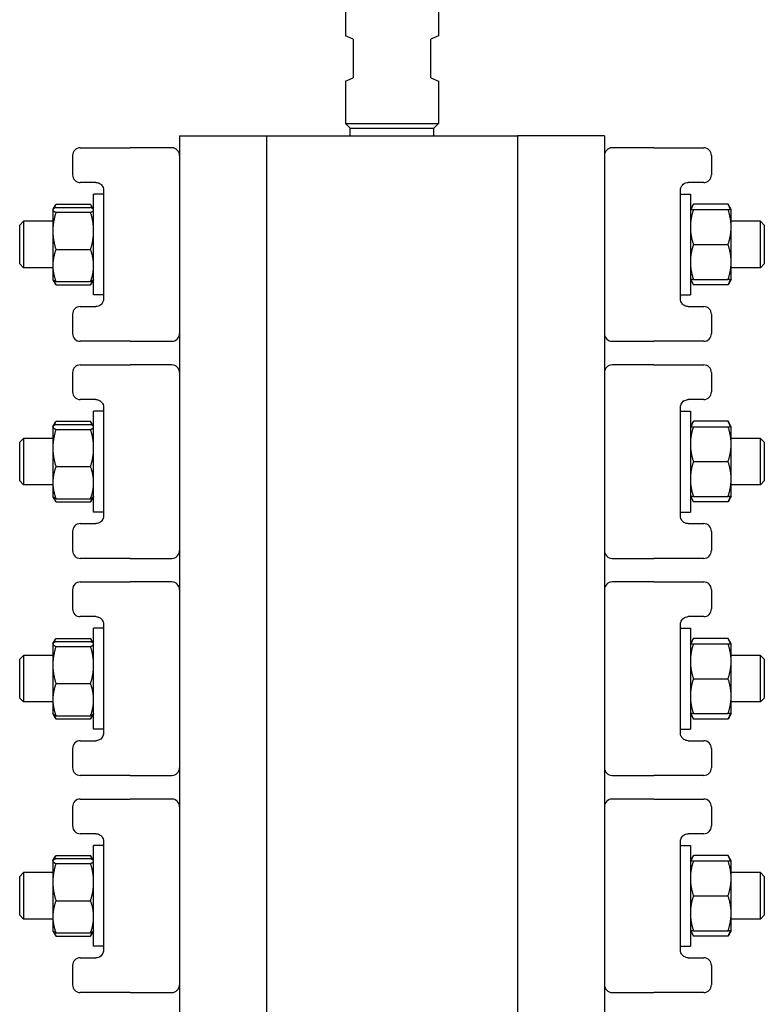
# Model space of a CAD drawing. Header units: inches. Extents: x 18 to 846, y -44 to 561.
# Tile 266 of 637: x 317.3 to 323.3, y 232.64 to 240.58. Entities that reach past the tile are written whole.
import ezdxf

# ---------------------------------------------------------------- set-up
doc = ezdxf.new("R2010")
doc.units = ezdxf.units.IN
doc.header["$LTSCALE"] = 24
doc.header["$MEASUREMENT"] = 0
doc.layers.add('Visible (ANSI)', color=7, linetype='Continuous', lineweight=30)

msp = doc.modelspace()

# ---------------------------------------------------------------- linework, layer by layer
at = {"layer": 'Visible (ANSI)'}
for p, q in [((319.92763, 241.6065), (319.92763, 240.45114)), ((320.67763, 241.6065), (320.67763, 240.45114)), ((319.99013, 240.42525), (319.92763, 240.45114)), ((320.67763, 240.45114), (320.61513, 240.42525)), ((319.99013, 240.42525), (319.99013, 240.11275)), ((320.61513, 240.11275), (320.61513, 240.42525)), ((319.92763, 240.08686), (319.99013, 240.11275)), ((320.61513, 240.11275), (320.67763, 240.08686)), ((319.92763, 240.08686), (319.92763, 239.744)), ((320.67763, 240.08686), (320.67763, 239.744)), ((319.92763, 239.744), (320.67763, 239.744)), ((319.96513, 239.7065), (319.92763, 239.744)), ((320.64013, 239.7065), (320.67763, 239.744)), ((318.59113, 239.644), (319.29113, 239.644)), ((318.59113, 239.644), (318.59113, 225.644)), ((319.29113, 239.644), (321.31413, 239.644)), ((319.29113, 239.644), (319.29113, 225.644)), ((319.96513, 239.7065), (320.64013, 239.7065)), ((319.96676, 239.644), (319.96513, 239.7065)), ((320.63849, 239.644), (320.64013, 239.7065)), ((321.31413, 239.644), (321.31413, 225.644)), ((322.01413, 239.644), (321.31413, 239.644)), ((322.01413, 239.644), (322.01413, 225.644)), ((317.72863, 239.4865), (317.72863, 239.3315)), ((317.79113, 239.549), (318.13838, 239.549)), ((318.13838, 239.549), (318.19386, 239.549)), ((318.52863, 239.549), (318.19386, 239.549)), ((322.41139, 239.549), (322.07663, 239.549)), ((322.41139, 239.549), (322.46687, 239.549)), ((322.46687, 239.549), (322.81413, 239.549)), ((322.87663, 239.4865), (322.87663, 239.3315)), ((317.91613, 239.269), (317.79113, 239.269)), ((322.81413, 239.269), (322.68913, 239.269)), ((317.89863, 238.3625), (317.89863, 239.1755)), ((317.97863, 239.1755), (317.89863, 239.1755)), ((317.97863, 239.2065), (317.97863, 238.3315)), ((322.62663, 238.3315), (322.62663, 239.2065)), ((322.62663, 239.1755), (322.70663, 239.1755)), ((322.70663, 239.1755), (322.70663, 238.3625)), ((317.57085, 239.05261), (317.59186, 239.08902)), ((317.59477, 239.09392), (317.87348, 239.09392)), ((317.89741, 239.05261), (317.87639, 239.08902)), ((322.70663, 239.0505), (322.73177, 239.09405)), ((323.01048, 239.09405), (322.73177, 239.09405)), ((323.03563, 239.0505), (323.01048, 239.09405)), ((317.56963, 239.0505), (317.57085, 239.05261)), ((317.56963, 239.0505), (317.56963, 239.04841)), ((317.56963, 239.04841), (317.56963, 238.87901)), ((317.59477, 239.0682), (317.87348, 239.0682)), ((317.59477, 239.02861), (317.87348, 239.02861)), ((317.89863, 239.0505), (317.89741, 239.05261)), ((322.73177, 239.0505), (323.01048, 239.0505)), ((323.03563, 238.90975), (323.03563, 239.0505)), ((317.30263, 238.92525), (317.33388, 238.9565)), ((317.30263, 238.61275), (317.30263, 238.92525)), ((317.33388, 238.9565), (317.33388, 238.5815)), ((317.56963, 238.9565), (317.33388, 238.9565)), ((323.27138, 238.9565), (323.03563, 238.9565)), ((323.27138, 238.5815), (323.27138, 238.9565)), ((323.30263, 238.92525), (323.27138, 238.9565)), ((323.30263, 238.92525), (323.30263, 238.61275)), ((317.56963, 238.87901), (317.56963, 238.59961)), ((323.03563, 238.62825), (323.03563, 238.90975)), ((322.73177, 238.769), (323.01048, 238.769)), ((317.59477, 238.72941), (317.87348, 238.72941)), ((317.30263, 238.61275), (317.33388, 238.5815)), ((323.03563, 238.4875), (323.03563, 238.62825)), ((323.30263, 238.61275), (323.27138, 238.5815)), ((317.56963, 238.5815), (317.33388, 238.5815)), ((317.56963, 238.59961), (317.56963, 238.4875)), ((323.27138, 238.5815), (323.03563, 238.5815)), ((317.56963, 238.4875), (317.57085, 238.48539)), ((317.57085, 238.48539), (317.59186, 238.44898)), ((317.59477, 238.4698), (317.87348, 238.4698)), ((317.59477, 238.44408), (317.87348, 238.44408)), ((317.89741, 238.48539), (317.87639, 238.44898)), ((317.89863, 238.4875), (317.89741, 238.48539)), ((322.70663, 238.4875), (322.73177, 238.44395)), ((322.73177, 238.4875), (323.01048, 238.4875)), ((323.01048, 238.44395), (322.73177, 238.44395)), ((323.03563, 238.4875), (323.01048, 238.44395)), ((317.97863, 238.3625), (317.89863, 238.3625)), ((322.62663, 238.3625), (322.70663, 238.3625)), ((317.72863, 238.2065), (317.72863, 238.0515)), ((317.79113, 238.269), (317.91613, 238.269)), ((322.68913, 238.269), (322.81413, 238.269)), ((322.87663, 238.2065), (322.87663, 238.0515)), ((318.13838, 237.989), (317.79113, 237.989)), ((318.19386, 237.989), (318.13838, 237.989)), ((318.19386, 237.989), (318.52863, 237.989)), ((322.07663, 237.989), (322.41139, 237.989)), ((322.46687, 237.989), (322.41139, 237.989)), ((322.81413, 237.989), (322.46687, 237.989)), ((317.72863, 237.7365), (317.72863, 237.5815)), ((317.79113, 237.799), (318.13838, 237.799)), ((318.13838, 237.799), (318.19386, 237.799)), ((318.52863, 237.799), (318.19386, 237.799)), ((322.41139, 237.799), (322.07663, 237.799)), ((322.41139, 237.799), (322.46687, 237.799)), ((322.46687, 237.799), (322.81413, 237.799)), ((322.87663, 237.7365), (322.87663, 237.5815)), ((317.91613, 237.519), (317.79113, 237.519)), ((322.81413, 237.519), (322.68913, 237.519)), ((317.89863, 236.6125), (317.89863, 237.4255)), ((317.97863, 237.4255), (317.89863, 237.4255)), ((317.97863, 237.4565), (317.97863, 236.5815)), ((322.62663, 236.5815), (322.62663, 237.4565)), ((322.62663, 237.4255), (322.70663, 237.4255)), ((322.70663, 237.4255), (322.70663, 236.6125)), ((317.57085, 237.30261), (317.59186, 237.33902)), ((317.59477, 237.34392), (317.87348, 237.34392)), ((317.89741, 237.30261), (317.87639, 237.33902)), ((322.70663, 237.3005), (322.73177, 237.34405)), ((323.01048, 237.34405), (322.73177, 237.34405)), ((323.03563, 237.3005), (323.01048, 237.34405)), ((317.56963, 237.3005), (317.57085, 237.30261)), ((317.56963, 237.3005), (317.56963, 237.29841)), ((317.56963, 237.29841), (317.56963, 237.12901)), ((317.59477, 237.3182), (317.87348, 237.3182)), ((317.59477, 237.27861), (317.87348, 237.27861)), ((317.89863, 237.3005), (317.89741, 237.30261)), ((322.73177, 237.3005), (323.01048, 237.3005)), ((323.03563, 237.15975), (323.03563, 237.3005)), ((317.30263, 237.17525), (317.33388, 237.2065)), ((317.30263, 236.86275), (317.30263, 237.17525)), ((317.33388, 237.2065), (317.33388, 236.8315)), ((317.56963, 237.2065), (317.33388, 237.2065)), ((323.27138, 237.2065), (323.03563, 237.2065)), ((323.27138, 236.8315), (323.27138, 237.2065)), ((323.30263, 237.17525), (323.27138, 237.2065)), ((323.30263, 237.17525), (323.30263, 236.86275)), ((317.56963, 237.12901), (317.56963, 236.84961)), ((323.03563, 236.87825), (323.03563, 237.15975)), ((322.73177, 237.019), (323.01048, 237.019)), ((317.59477, 236.97941), (317.87348, 236.97941)), ((317.30263, 236.86275), (317.33388, 236.8315)), ((323.03563, 236.7375), (323.03563, 236.87825)), ((323.30263, 236.86275), (323.27138, 236.8315)), ((317.56963, 236.8315), (317.33388, 236.8315)), ((317.56963, 236.84961), (317.56963, 236.7375)), ((323.27138, 236.8315), (323.03563, 236.8315)), ((317.56963, 236.7375), (317.57085, 236.73539)), ((317.57085, 236.73539), (317.59186, 236.69898)), ((317.59477, 236.7198), (317.87348, 236.7198)), ((317.89741, 236.73539), (317.87639, 236.69898)), ((317.89863, 236.7375), (317.89741, 236.73539)), ((322.70663, 236.7375), (322.73177, 236.69395)), ((322.73177, 236.7375), (323.01048, 236.7375)), ((323.03563, 236.7375), (323.01048, 236.69395)), ((317.59477, 236.69408), (317.87348, 236.69408)), ((323.01048, 236.69395), (322.73177, 236.69395)), ((317.97863, 236.6125), (317.89863, 236.6125)), ((322.62663, 236.6125), (322.70663, 236.6125)), ((317.79113, 236.519), (317.91613, 236.519)), ((322.68913, 236.519), (322.81413, 236.519)), ((317.72863, 236.4565), (317.72863, 236.3015)), ((322.87663, 236.4565), (322.87663, 236.3015)), ((318.13838, 236.239), (317.79113, 236.239)), ((318.19386, 236.239), (318.13838, 236.239)), ((318.19386, 236.239), (318.52863, 236.239)), ((322.07663, 236.239), (322.41139, 236.239)), ((322.46687, 236.239), (322.41139, 236.239)), ((322.81413, 236.239), (322.46687, 236.239)), ((317.72863, 235.9865), (317.72863, 235.8315)), ((317.79113, 236.049), (318.13838, 236.049)), ((318.13838, 236.049), (318.19386, 236.049)), ((318.52863, 236.049), (318.19386, 236.049)), ((322.41139, 236.049), (322.07663, 236.049)), ((322.41139, 236.049), (322.46687, 236.049)), ((322.46687, 236.049), (322.81413, 236.049)), ((322.87663, 235.9865), (322.87663, 235.8315)), ((317.91613, 235.769), (317.79113, 235.769)), ((322.81413, 235.769), (322.68913, 235.769)), ((317.89863, 234.8625), (317.89863, 235.6755)), ((317.97863, 235.6755), (317.89863, 235.6755)), ((317.97863, 235.7065), (317.97863, 234.8315)), ((322.62663, 234.8315), (322.62663, 235.7065)), ((322.62663, 235.6755), (322.70663, 235.6755)), ((322.70663, 235.6755), (322.70663, 234.8625)), ((317.57085, 235.55261), (317.59186, 235.58902)), ((317.59477, 235.59392), (317.87348, 235.59392)), ((317.89741, 235.55261), (317.87639, 235.58902)), ((322.70663, 235.5505), (322.73177, 235.59405)), ((323.01048, 235.59405), (322.73177, 235.59405)), ((323.03563, 235.5505), (323.01048, 235.59405)), ((317.56963, 235.5505), (317.57085, 235.55261)), ((317.56963, 235.5505), (317.56963, 235.54841)), ((317.56963, 235.54841), (317.56963, 235.37901)), ((317.59477, 235.5682), (317.87348, 235.5682)), ((317.59477, 235.52861), (317.87348, 235.52861)), ((317.89863, 235.5505), (317.89741, 235.55261)), ((322.73177, 235.5505), (323.01048, 235.5505)), ((323.03563, 235.40975), (323.03563, 235.5505)), ((317.30263, 235.42525), (317.33388, 235.4565)), ((317.33388, 235.4565), (317.33388, 235.0815)), ((317.56963, 235.4565), (317.33388, 235.4565)), ((323.27138, 235.4565), (323.03563, 235.4565)), ((323.27138, 235.0815), (323.27138, 235.4565)), ((323.30263, 235.42525), (323.27138, 235.4565)), ((317.30263, 235.11275), (317.30263, 235.42525)), ((317.56963, 235.37901), (317.56963, 235.09961)), ((323.03563, 235.12825), (323.03563, 235.40975)), ((323.30263, 235.42525), (323.30263, 235.11275)), ((322.73177, 235.269), (323.01048, 235.269)), ((317.59477, 235.22941), (317.87348, 235.22941)), ((317.30263, 235.11275), (317.33388, 235.0815)), ((323.03563, 234.9875), (323.03563, 235.12825)), ((323.30263, 235.11275), (323.27138, 235.0815)), ((317.56963, 235.0815), (317.33388, 235.0815)), ((317.56963, 235.09961), (317.56963, 234.9875)), ((323.27138, 235.0815), (323.03563, 235.0815)), ((317.56963, 234.9875), (317.57085, 234.98539)), ((317.57085, 234.98539), (317.59186, 234.94898)), ((317.59477, 234.9698), (317.87348, 234.9698)), ((317.89741, 234.98539), (317.87639, 234.94898)), ((317.89863, 234.9875), (317.89741, 234.98539)), ((322.70663, 234.9875), (322.73177, 234.94395)), ((322.73177, 234.9875), (323.01048, 234.9875)), ((323.03563, 234.9875), (323.01048, 234.94395)), ((317.59477, 234.94408), (317.87348, 234.94408)), ((323.01048, 234.94395), (322.73177, 234.94395)), ((317.97863, 234.8625), (317.89863, 234.8625)), ((322.62663, 234.8625), (322.70663, 234.8625)), ((317.79113, 234.769), (317.91613, 234.769)), ((322.68913, 234.769), (322.81413, 234.769)), ((317.72863, 234.7065), (317.72863, 234.5515)), ((322.87663, 234.7065), (322.87663, 234.5515)), ((318.13838, 234.489), (317.79113, 234.489)), ((318.19386, 234.489), (318.13838, 234.489)), ((318.19386, 234.489), (318.52863, 234.489)), ((322.07663, 234.489), (322.41139, 234.489)), ((322.46687, 234.489), (322.41139, 234.489)), ((322.81413, 234.489), (322.46687, 234.489)), ((317.72863, 234.2365), (317.72863, 234.0815)), ((317.79113, 234.299), (318.13838, 234.299)), ((318.13838, 234.299), (318.19386, 234.299)), ((318.52863, 234.299), (318.19386, 234.299)), ((322.41139, 234.299), (322.07663, 234.299)), ((322.41139, 234.299), (322.46687, 234.299)), ((322.46687, 234.299), (322.81413, 234.299)), ((322.87663, 234.2365), (322.87663, 234.0815)), ((317.91613, 234.019), (317.79113, 234.019)), ((322.81413, 234.019), (322.68913, 234.019)), ((317.89863, 233.1125), (317.89863, 233.9255)), ((317.97863, 233.9255), (317.89863, 233.9255)), ((317.97863, 233.9565), (317.97863, 233.0815)), ((322.62663, 233.0815), (322.62663, 233.9565)), ((322.62663, 233.9255), (322.70663, 233.9255)), ((322.70663, 233.9255), (322.70663, 233.1125)), ((317.57085, 233.80261), (317.59186, 233.83902)), ((317.59477, 233.84392), (317.87348, 233.84392)), ((317.89741, 233.80261), (317.87639, 233.83902)), ((322.70663, 233.8005), (322.73177, 233.84405)), ((323.01048, 233.84405), (322.73177, 233.84405)), ((323.03563, 233.8005), (323.01048, 233.84405)), ((317.56963, 233.8005), (317.57085, 233.80261)), ((317.56963, 233.8005), (317.56963, 233.79841)), ((317.56963, 233.79841), (317.56963, 233.62901)), ((317.59477, 233.8182), (317.87348, 233.8182)), ((317.59477, 233.77861), (317.87348, 233.77861)), ((317.89863, 233.8005), (317.89741, 233.80261)), ((322.73177, 233.8005), (323.01048, 233.8005)), ((323.03563, 233.65975), (323.03563, 233.8005)), ((317.30263, 233.67525), (317.33388, 233.7065)), ((317.33388, 233.7065), (317.33388, 233.3315)), ((317.56963, 233.7065), (317.33388, 233.7065)), ((323.27138, 233.7065), (323.03563, 233.7065)), ((323.27138, 233.3315), (323.27138, 233.7065)), ((323.30263, 233.67525), (323.27138, 233.7065)), ((317.30263, 233.36275), (317.30263, 233.67525)), ((317.56963, 233.62901), (317.56963, 233.34961)), ((323.03563, 233.37825), (323.03563, 233.65975)), ((323.30263, 233.67525), (323.30263, 233.36275)), ((317.59477, 233.47941), (317.87348, 233.47941)), ((322.73177, 233.519), (323.01048, 233.519)), ((317.30263, 233.36275), (317.33388, 233.3315)), ((323.03563, 233.2375), (323.03563, 233.37825)), ((323.30263, 233.36275), (323.27138, 233.3315)), ((317.56963, 233.3315), (317.33388, 233.3315)), ((317.56963, 233.34961), (317.56963, 233.2375)), ((323.27138, 233.3315), (323.03563, 233.3315)), ((317.56963, 233.2375), (317.57085, 233.23539)), ((317.57085, 233.23539), (317.59186, 233.19898)), ((317.59477, 233.2198), (317.87348, 233.2198)), ((317.89741, 233.23539), (317.87639, 233.19898)), ((317.89863, 233.2375), (317.89741, 233.23539)), ((322.70663, 233.2375), (322.73177, 233.19395)), ((322.73177, 233.2375), (323.01048, 233.2375)), ((323.03563, 233.2375), (323.01048, 233.19395)), ((317.59477, 233.19408), (317.87348, 233.19408)), ((323.01048, 233.19395), (322.73177, 233.19395)), ((317.97863, 233.1125), (317.89863, 233.1125)), ((322.62663, 233.1125), (322.70663, 233.1125)), ((317.79113, 233.019), (317.91613, 233.019)), ((322.68913, 233.019), (322.81413, 233.019)), ((317.72863, 232.9565), (317.72863, 232.8015)), ((322.87663, 232.9565), (322.87663, 232.8015)), ((318.13838, 232.739), (317.79113, 232.739)), ((318.19386, 232.739), (318.13838, 232.739)), ((318.19386, 232.739), (318.52863, 232.739)), ((322.07663, 232.739), (322.41139, 232.739)), ((322.46687, 232.739), (322.41139, 232.739)), ((322.81413, 232.739), (322.46687, 232.739))]:
    msp.add_line(p, q, dxfattribs=at)
for centre, start, end in [((317.79113, 239.4865), 90, 180), ((318.52863, 239.4865), 0, 90), ((322.07663, 239.4865), 90, 180), ((322.81413, 239.4865), 0, 90), ((317.79113, 239.3315), 180, 270), ((322.81413, 239.3315), 270, 0), ((317.79113, 238.2065), 90, 180), ((322.81413, 238.2065), 0, 90), ((317.79113, 238.0515), 180, 270), ((318.52863, 238.0515), 270, 0), ((322.07663, 238.0515), 180, 270), ((322.81413, 238.0515), 270, 0), ((317.79113, 237.7365), 90, 180), ((318.52863, 237.7365), 0, 90), ((322.07663, 237.7365), 90, 180), ((322.81413, 237.7365), 0, 90), ((317.79113, 237.5815), 180, 270), ((322.81413, 237.5815), 270, 0), ((317.79113, 236.4565), 90, 180), ((322.81413, 236.4565), 0, 90), ((317.79113, 236.3015), 180, 270), ((318.52863, 236.3015), 270, 0), ((322.07663, 236.3015), 180, 270), ((322.81413, 236.3015), 270, 0), ((317.79113, 235.9865), 90, 180), ((318.52863, 235.9865), 0, 90), ((322.07663, 235.9865), 90, 180), ((322.81413, 235.9865), 0, 90), ((317.79113, 235.8315), 180, 270), ((322.81413, 235.8315), 270, 0), ((317.79113, 234.7065), 90, 180), ((322.81413, 234.7065), 0, 90), ((317.79113, 234.5515), 180, 270), ((318.52863, 234.5515), 270, 0), ((322.07663, 234.5515), 180, 270), ((322.81413, 234.5515), 270, 0), ((317.79113, 234.2365), 90, 180), ((318.52863, 234.2365), 0, 90), ((322.07663, 234.2365), 90, 180), ((322.81413, 234.2365), 0, 90), ((317.79113, 234.0815), 180, 270), ((322.81413, 234.0815), 270, 0), ((317.79113, 232.9565), 90, 180), ((322.81413, 232.9565), 0, 90), ((317.79113, 232.8015), 180, 270), ((318.52863, 232.8015), 270, 0), ((322.07663, 232.8015), 180, 270), ((322.81413, 232.8015), 270, 0)]:
    msp.add_arc(centre, 0.0625, start, end, dxfattribs=at)
for points, knots in [([(317.91613, 239.269), (317.92093, 239.269), (317.926, 239.26845), (317.93955, 239.26508), (317.94837, 239.26107), (317.96389, 239.24798), (317.97064, 239.23915), (317.97721, 239.22159), (317.97863, 239.21406), (317.97863, 239.2065)], [0, 0, 0, 0, 0.12205237, 0.12205237, 0.31733615, 0.31733615, 0.49818613, 0.49818613, 0.61333736, 0.61333736, 0.61333736, 0.61333736]), ([(322.62663, 239.2065), (322.62663, 239.20997), (322.62692, 239.21344), (322.6284, 239.22227), (322.63003, 239.22751), (322.63504, 239.23857), (322.6388, 239.24408), (322.64752, 239.25362), (322.65255, 239.25752), (322.66483, 239.26468), (322.67215, 239.26706), (322.68253, 239.26875), (322.68588, 239.269), (322.68913, 239.269)], [0, 0, 0, 0, 0.05287288, 0.05287288, 0.1374695, 0.1374695, 0.2474451, 0.2474451, 0.36526508, 0.36526508, 0.53100521, 0.53100521, 0.613329, 0.613329, 0.613329, 0.613329]), ([(317.97863, 238.3315), (317.97863, 238.32803), (317.97834, 238.32456), (317.97686, 238.31573), (317.97523, 238.3105), (317.97021, 238.29944), (317.96645, 238.29392), (317.95773, 238.28438), (317.9527, 238.28048), (317.94042, 238.27332), (317.9331, 238.27094), (317.92272, 238.26925), (317.91937, 238.269), (317.91613, 238.269)], [0, 0, 0, 0, 0.05287288, 0.05287288, 0.1374695, 0.1374695, 0.2474451, 0.2474451, 0.36528945, 0.36528945, 0.53104907, 0.53104907, 0.613329, 0.613329, 0.613329, 0.613329]), ([(322.68913, 238.269), (322.68432, 238.269), (322.67926, 238.26955), (322.6657, 238.27293), (322.65687, 238.27694), (322.64135, 238.29004), (322.63461, 238.29887), (322.62804, 238.31642), (322.62663, 238.32395), (322.62663, 238.3315)], [0, 0, 0, 0, 0.12208473, 0.12208473, 0.31742031, 0.31742031, 0.4982594, 0.4982594, 0.61333736, 0.61333736, 0.61333736, 0.61333736]), ([(317.91613, 237.519), (317.92093, 237.519), (317.926, 237.51845), (317.93955, 237.51508), (317.94837, 237.51107), (317.96389, 237.49798), (317.97064, 237.48915), (317.97721, 237.47159), (317.97863, 237.46406), (317.97863, 237.4565)], [0, 0, 0, 0, 0.12205237, 0.12205237, 0.31733615, 0.31733615, 0.49818613, 0.49818613, 0.61333736, 0.61333736, 0.61333736, 0.61333736]), ([(322.62663, 237.4565), (322.62663, 237.45997), (322.62692, 237.46344), (322.6284, 237.47227), (322.63003, 237.47751), (322.63504, 237.48857), (322.6388, 237.49408), (322.64752, 237.50362), (322.65255, 237.50752), (322.66483, 237.51468), (322.67215, 237.51706), (322.68253, 237.51875), (322.68588, 237.519), (322.68913, 237.519)], [0, 0, 0, 0, 0.05287288, 0.05287288, 0.1374695, 0.1374695, 0.2474451, 0.2474451, 0.36526508, 0.36526508, 0.53100521, 0.53100521, 0.613329, 0.613329, 0.613329, 0.613329]), ([(317.97863, 236.5815), (317.97863, 236.57803), (317.97834, 236.57456), (317.97686, 236.56573), (317.97523, 236.5605), (317.97021, 236.54944), (317.96645, 236.54392), (317.95773, 236.53438), (317.9527, 236.53048), (317.94042, 236.52332), (317.9331, 236.52094), (317.92272, 236.51925), (317.91937, 236.519), (317.91613, 236.519)], [0, 0, 0, 0, 0.05287288, 0.05287288, 0.1374695, 0.1374695, 0.2474451, 0.2474451, 0.36528945, 0.36528945, 0.53104907, 0.53104907, 0.613329, 0.613329, 0.613329, 0.613329]), ([(322.68913, 236.519), (322.68432, 236.519), (322.67926, 236.51955), (322.6657, 236.52293), (322.65687, 236.52694), (322.64135, 236.54004), (322.63461, 236.54887), (322.62804, 236.56642), (322.62663, 236.57395), (322.62663, 236.5815)], [0, 0, 0, 0, 0.12208473, 0.12208473, 0.31742031, 0.31742031, 0.4982594, 0.4982594, 0.61333736, 0.61333736, 0.61333736, 0.61333736]), ([(317.91613, 235.769), (317.92093, 235.769), (317.926, 235.76845), (317.93955, 235.76508), (317.94837, 235.76107), (317.96389, 235.74798), (317.97064, 235.73915), (317.97721, 235.72159), (317.97863, 235.71406), (317.97863, 235.7065)], [0, 0, 0, 0, 0.12205237, 0.12205237, 0.31733615, 0.31733615, 0.49818613, 0.49818613, 0.61333736, 0.61333736, 0.61333736, 0.61333736]), ([(322.62663, 235.7065), (322.62663, 235.70997), (322.62692, 235.71344), (322.6284, 235.72227), (322.63003, 235.72751), (322.63504, 235.73857), (322.6388, 235.74408), (322.64752, 235.75362), (322.65255, 235.75752), (322.66483, 235.76468), (322.67215, 235.76706), (322.68253, 235.76875), (322.68588, 235.769), (322.68913, 235.769)], [0, 0, 0, 0, 0.05287288, 0.05287288, 0.1374695, 0.1374695, 0.2474451, 0.2474451, 0.36526508, 0.36526508, 0.53100521, 0.53100521, 0.613329, 0.613329, 0.613329, 0.613329]), ([(317.97863, 234.8315), (317.97863, 234.82803), (317.97834, 234.82456), (317.97686, 234.81573), (317.97523, 234.8105), (317.97021, 234.79944), (317.96645, 234.79392), (317.95773, 234.78438), (317.9527, 234.78048), (317.94042, 234.77332), (317.9331, 234.77094), (317.92272, 234.76925), (317.91937, 234.769), (317.91613, 234.769)], [0, 0, 0, 0, 0.05287288, 0.05287288, 0.1374695, 0.1374695, 0.2474451, 0.2474451, 0.36528945, 0.36528945, 0.53104907, 0.53104907, 0.613329, 0.613329, 0.613329, 0.613329]), ([(322.68913, 234.769), (322.68432, 234.769), (322.67926, 234.76955), (322.6657, 234.77293), (322.65687, 234.77694), (322.64135, 234.79004), (322.63461, 234.79887), (322.62804, 234.81642), (322.62663, 234.82395), (322.62663, 234.8315)], [0, 0, 0, 0, 0.12208473, 0.12208473, 0.31742031, 0.31742031, 0.4982594, 0.4982594, 0.61333736, 0.61333736, 0.61333736, 0.61333736]), ([(317.91613, 234.019), (317.92093, 234.019), (317.926, 234.01845), (317.93955, 234.01508), (317.94837, 234.01107), (317.96389, 233.99798), (317.97064, 233.98915), (317.97721, 233.97159), (317.97863, 233.96406), (317.97863, 233.9565)], [0, 0, 0, 0, 0.12205237, 0.12205237, 0.31733615, 0.31733615, 0.49818613, 0.49818613, 0.61333736, 0.61333736, 0.61333736, 0.61333736]), ([(322.62663, 233.9565), (322.62663, 233.95997), (322.62692, 233.96344), (322.6284, 233.97227), (322.63003, 233.97751), (322.63504, 233.98857), (322.6388, 233.99408), (322.64752, 234.00362), (322.65255, 234.00752), (322.66483, 234.01468), (322.67215, 234.01706), (322.68253, 234.01875), (322.68588, 234.019), (322.68913, 234.019)], [0, 0, 0, 0, 0.05287288, 0.05287288, 0.1374695, 0.1374695, 0.2474451, 0.2474451, 0.36526508, 0.36526508, 0.53100521, 0.53100521, 0.613329, 0.613329, 0.613329, 0.613329]), ([(317.97863, 233.0815), (317.97863, 233.07803), (317.97834, 233.07456), (317.97686, 233.06573), (317.97523, 233.0605), (317.97021, 233.04944), (317.96645, 233.04392), (317.95773, 233.03438), (317.9527, 233.03048), (317.94042, 233.02332), (317.9331, 233.02094), (317.92272, 233.01925), (317.91937, 233.019), (317.91613, 233.019)], [0, 0, 0, 0, 0.05287288, 0.05287288, 0.1374695, 0.1374695, 0.2474451, 0.2474451, 0.36528945, 0.36528945, 0.53104907, 0.53104907, 0.613329, 0.613329, 0.613329, 0.613329]), ([(322.68913, 233.019), (322.68432, 233.019), (322.67926, 233.01955), (322.6657, 233.02293), (322.65687, 233.02694), (322.64135, 233.04004), (322.63461, 233.04887), (322.62804, 233.06642), (322.62663, 233.07395), (322.62663, 233.0815)], [0, 0, 0, 0, 0.12208473, 0.12208473, 0.31742031, 0.31742031, 0.4982594, 0.4982594, 0.61333736, 0.61333736, 0.61333736, 0.61333736])]:
    msp.add_open_spline(points, degree=3, knots=knots, dxfattribs=at)
for points, weights in [([(317.59477, 239.09392), (317.58378, 239.07581), (317.5777, 239.05935)], [1, 1.01624676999, 1.01858451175]), ([(317.89055, 239.05935), (317.88448, 239.07581), (317.87348, 239.09392)], [1.01858451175, 1.01624676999, 1]), ([(322.73177, 239.09405), (322.71851, 239.07109), (322.71236, 239.0505)], [1, 1.01965956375, 1.01895290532]), ([(323.02989, 239.0505), (323.02374, 239.07109), (323.01048, 239.09405)], [1.01895290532, 1.01965956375, 1]), ([(317.59477, 239.0682), (317.56963, 239.05759), (317.56963, 239.04841)], [1, 1.0379548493, 1]), ([(317.56963, 239.04841), (317.56963, 239.03922), (317.59477, 239.02861)], [1, 1.0379548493, 1]), ([(317.59477, 239.02861), (317.56963, 238.94844), (317.56963, 238.87901)], [1, 1.0379548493, 1]), ([(317.89863, 239.04841), (317.89863, 239.05759), (317.87348, 239.0682)], [1, 1.0379548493, 1]), ([(317.87348, 239.02861), (317.89863, 239.03922), (317.89863, 239.04841)], [1, 1.0379548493, 1]), ([(317.89863, 238.87901), (317.89863, 238.94844), (317.87348, 239.02861)], [1, 1.0379548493, 1]), ([(322.70663, 239.0505), (322.70663, 239.0505), (322.73177, 239.0505)], [1, 1.0379548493, 1]), ([(322.73177, 239.0505), (322.70663, 238.97507), (322.70663, 238.90975)], [1, 1.0379548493, 1]), ([(323.01048, 239.0505), (323.03563, 239.0505), (323.03563, 239.0505)], [1, 1.0379548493, 1]), ([(323.03563, 238.90975), (323.03563, 238.97507), (323.01048, 239.0505)], [1, 1.0379548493, 1]), ([(317.56963, 238.87901), (317.56963, 238.80958), (317.59477, 238.72941)], [1, 1.0379548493, 1]), ([(317.87348, 238.72941), (317.89863, 238.80958), (317.89863, 238.87901)], [1, 1.0379548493, 1]), ([(322.70663, 238.90975), (322.70663, 238.84443), (322.73177, 238.769)], [1, 1.0379548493, 1]), ([(323.01048, 238.769), (323.03563, 238.84443), (323.03563, 238.90975)], [1, 1.0379548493, 1]), ([(322.73177, 238.769), (322.70663, 238.69357), (322.70663, 238.62825)], [1, 1.0379548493, 1]), ([(323.03563, 238.62825), (323.03563, 238.69357), (323.01048, 238.769)], [1, 1.0379548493, 1]), ([(317.59477, 238.72941), (317.56963, 238.65985), (317.56963, 238.59961)], [1, 1.0379548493, 1]), ([(317.89863, 238.59961), (317.89863, 238.65985), (317.87348, 238.72941)], [1, 1.0379548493, 1]), ([(322.70663, 238.62825), (322.70663, 238.56293), (322.73177, 238.4875)], [1, 1.0379548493, 1]), ([(323.01048, 238.4875), (323.03563, 238.56293), (323.03563, 238.62825)], [1, 1.0379548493, 1]), ([(317.56963, 238.59961), (317.56963, 238.53936), (317.59477, 238.4698)], [1, 1.0379548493, 1]), ([(317.87348, 238.4698), (317.89863, 238.53936), (317.89863, 238.59961)], [1, 1.0379548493, 1]), ([(317.59477, 238.4698), (317.57504, 238.47813), (317.57085, 238.48539)], [1, 1.02954253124, 1.01309562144]), ([(317.5793, 238.47759), (317.58514, 238.46156), (317.59477, 238.44408)], [1.01777583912, 1.01420217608, 1]), ([(317.59477, 238.44408), (317.59327, 238.44655), (317.59186, 238.44898)], [1, 1.00218611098, 1.00412039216]), ([(317.89741, 238.48539), (317.89321, 238.47813), (317.87348, 238.4698)], [1.01309562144, 1.02954253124, 1]), ([(317.87348, 238.44408), (317.88311, 238.46156), (317.88895, 238.47759)], [1, 1.01420217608, 1.01777583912]), ([(317.87639, 238.44898), (317.87498, 238.44655), (317.87348, 238.44408)], [1.00412039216, 1.00218611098, 1]), ([(322.73177, 238.4875), (322.70663, 238.4875), (322.70663, 238.4875)], [1, 1.0379548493, 1]), ([(322.71236, 238.4875), (322.71851, 238.46692), (322.73177, 238.44395)], [1.01895290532, 1.01965956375, 1]), ([(323.03563, 238.4875), (323.03563, 238.4875), (323.01048, 238.4875)], [1, 1.0379548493, 1]), ([(323.01048, 238.44395), (323.02374, 238.46692), (323.02989, 238.4875)], [1, 1.01965956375, 1.01895290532]), ([(317.59477, 237.34392), (317.58378, 237.32581), (317.5777, 237.30935)], [1, 1.01624676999, 1.01858451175]), ([(317.89055, 237.30935), (317.88448, 237.32581), (317.87348, 237.34392)], [1.01858451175, 1.01624676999, 1]), ([(322.73177, 237.34405), (322.71851, 237.32109), (322.71236, 237.3005)], [1, 1.01965956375, 1.01895290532]), ([(323.02989, 237.3005), (323.02374, 237.32109), (323.01048, 237.34405)], [1.01895290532, 1.01965956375, 1]), ([(317.59477, 237.3182), (317.56963, 237.30759), (317.56963, 237.29841)], [1, 1.0379548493, 1]), ([(317.56963, 237.29841), (317.56963, 237.28922), (317.59477, 237.27861)], [1, 1.0379548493, 1]), ([(317.59477, 237.27861), (317.56963, 237.19844), (317.56963, 237.12901)], [1, 1.0379548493, 1]), ([(317.89863, 237.29841), (317.89863, 237.30759), (317.87348, 237.3182)], [1, 1.0379548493, 1]), ([(317.87348, 237.27861), (317.89863, 237.28922), (317.89863, 237.29841)], [1, 1.0379548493, 1]), ([(317.89863, 237.12901), (317.89863, 237.19844), (317.87348, 237.27861)], [1, 1.0379548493, 1]), ([(322.70663, 237.3005), (322.70663, 237.3005), (322.73177, 237.3005)], [1, 1.0379548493, 1]), ([(322.73177, 237.3005), (322.70663, 237.22507), (322.70663, 237.15975)], [1, 1.0379548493, 1]), ([(323.01048, 237.3005), (323.03563, 237.3005), (323.03563, 237.3005)], [1, 1.0379548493, 1]), ([(323.03563, 237.15975), (323.03563, 237.22507), (323.01048, 237.3005)], [1, 1.0379548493, 1]), ([(317.56963, 237.12901), (317.56963, 237.05958), (317.59477, 236.97941)], [1, 1.0379548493, 1]), ([(317.87348, 236.97941), (317.89863, 237.05958), (317.89863, 237.12901)], [1, 1.0379548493, 1]), ([(322.70663, 237.15975), (322.70663, 237.09443), (322.73177, 237.019)], [1, 1.0379548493, 1]), ([(323.01048, 237.019), (323.03563, 237.09443), (323.03563, 237.15975)], [1, 1.0379548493, 1]), ([(322.73177, 237.019), (322.70663, 236.94357), (322.70663, 236.87825)], [1, 1.0379548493, 1]), ([(323.03563, 236.87825), (323.03563, 236.94357), (323.01048, 237.019)], [1, 1.0379548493, 1]), ([(317.59477, 236.97941), (317.56963, 236.90985), (317.56963, 236.84961)], [1, 1.0379548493, 1]), ([(317.89863, 236.84961), (317.89863, 236.90985), (317.87348, 236.97941)], [1, 1.0379548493, 1]), ([(322.70663, 236.87825), (322.70663, 236.81293), (322.73177, 236.7375)], [1, 1.0379548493, 1]), ([(323.01048, 236.7375), (323.03563, 236.81293), (323.03563, 236.87825)], [1, 1.0379548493, 1]), ([(317.56963, 236.84961), (317.56963, 236.78936), (317.59477, 236.7198)], [1, 1.0379548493, 1]), ([(317.87348, 236.7198), (317.89863, 236.78936), (317.89863, 236.84961)], [1, 1.0379548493, 1]), ([(317.59477, 236.7198), (317.57504, 236.72813), (317.57085, 236.73539)], [1, 1.02954253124, 1.01309562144]), ([(317.5793, 236.72759), (317.58514, 236.71156), (317.59477, 236.69408)], [1.01777583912, 1.01420217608, 1]), ([(317.59477, 236.69408), (317.59327, 236.69655), (317.59186, 236.69898)], [1, 1.00218611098, 1.00412039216]), ([(317.89741, 236.73539), (317.89321, 236.72813), (317.87348, 236.7198)], [1.01309562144, 1.02954253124, 1]), ([(317.87348, 236.69408), (317.88311, 236.71156), (317.88895, 236.72759)], [1, 1.01420217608, 1.01777583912]), ([(317.87639, 236.69898), (317.87498, 236.69655), (317.87348, 236.69408)], [1.00412039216, 1.00218611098, 1]), ([(322.73177, 236.7375), (322.70663, 236.7375), (322.70663, 236.7375)], [1, 1.0379548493, 1]), ([(322.71236, 236.7375), (322.71851, 236.71692), (322.73177, 236.69395)], [1.01895290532, 1.01965956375, 1]), ([(323.03563, 236.7375), (323.03563, 236.7375), (323.01048, 236.7375)], [1, 1.0379548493, 1]), ([(323.01048, 236.69395), (323.02374, 236.71692), (323.02989, 236.7375)], [1, 1.01965956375, 1.01895290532]), ([(317.59477, 235.59392), (317.58378, 235.57581), (317.5777, 235.55935)], [1, 1.01624676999, 1.01858451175]), ([(317.89055, 235.55935), (317.88448, 235.57581), (317.87348, 235.59392)], [1.01858451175, 1.01624676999, 1]), ([(322.73177, 235.59405), (322.71851, 235.57109), (322.71236, 235.5505)], [1, 1.01965956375, 1.01895290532]), ([(323.02989, 235.5505), (323.02374, 235.57109), (323.01048, 235.59405)], [1.01895290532, 1.01965956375, 1]), ([(317.59477, 235.5682), (317.56963, 235.55759), (317.56963, 235.54841)], [1, 1.0379548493, 1]), ([(317.56963, 235.54841), (317.56963, 235.53922), (317.59477, 235.52861)], [1, 1.0379548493, 1]), ([(317.59477, 235.52861), (317.56963, 235.44844), (317.56963, 235.37901)], [1, 1.0379548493, 1]), ([(317.89863, 235.54841), (317.89863, 235.55759), (317.87348, 235.5682)], [1, 1.0379548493, 1]), ([(317.87348, 235.52861), (317.89863, 235.53922), (317.89863, 235.54841)], [1, 1.0379548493, 1]), ([(317.89863, 235.37901), (317.89863, 235.44844), (317.87348, 235.52861)], [1, 1.0379548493, 1]), ([(322.70663, 235.5505), (322.70663, 235.5505), (322.73177, 235.5505)], [1, 1.0379548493, 1]), ([(322.73177, 235.5505), (322.70663, 235.47507), (322.70663, 235.40975)], [1, 1.0379548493, 1]), ([(323.01048, 235.5505), (323.03563, 235.5505), (323.03563, 235.5505)], [1, 1.0379548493, 1]), ([(323.03563, 235.40975), (323.03563, 235.47507), (323.01048, 235.5505)], [1, 1.0379548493, 1]), ([(317.56963, 235.37901), (317.56963, 235.30958), (317.59477, 235.22941)], [1, 1.0379548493, 1]), ([(317.87348, 235.22941), (317.89863, 235.30958), (317.89863, 235.37901)], [1, 1.0379548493, 1]), ([(322.70663, 235.40975), (322.70663, 235.34443), (322.73177, 235.269)], [1, 1.0379548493, 1]), ([(323.01048, 235.269), (323.03563, 235.34443), (323.03563, 235.40975)], [1, 1.0379548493, 1]), ([(322.73177, 235.269), (322.70663, 235.19357), (322.70663, 235.12825)], [1, 1.0379548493, 1]), ([(323.03563, 235.12825), (323.03563, 235.19357), (323.01048, 235.269)], [1, 1.0379548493, 1]), ([(317.59477, 235.22941), (317.56963, 235.15985), (317.56963, 235.09961)], [1, 1.0379548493, 1]), ([(317.89863, 235.09961), (317.89863, 235.15985), (317.87348, 235.22941)], [1, 1.0379548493, 1]), ([(322.70663, 235.12825), (322.70663, 235.06293), (322.73177, 234.9875)], [1, 1.0379548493, 1]), ([(323.01048, 234.9875), (323.03563, 235.06293), (323.03563, 235.12825)], [1, 1.0379548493, 1]), ([(317.56963, 235.09961), (317.56963, 235.03936), (317.59477, 234.9698)], [1, 1.0379548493, 1]), ([(317.87348, 234.9698), (317.89863, 235.03936), (317.89863, 235.09961)], [1, 1.0379548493, 1]), ([(317.59477, 234.9698), (317.57504, 234.97813), (317.57085, 234.98539)], [1, 1.02954253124, 1.01309562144]), ([(317.5793, 234.97759), (317.58514, 234.96156), (317.59477, 234.94408)], [1.01777583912, 1.01420217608, 1]), ([(317.89741, 234.98539), (317.89321, 234.97813), (317.87348, 234.9698)], [1.01309562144, 1.02954253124, 1]), ([(317.87348, 234.94408), (317.88311, 234.96156), (317.88895, 234.97759)], [1, 1.01420217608, 1.01777583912]), ([(322.73177, 234.9875), (322.70663, 234.9875), (322.70663, 234.9875)], [1, 1.0379548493, 1]), ([(322.71236, 234.9875), (322.71851, 234.96692), (322.73177, 234.94395)], [1.01895290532, 1.01965956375, 1]), ([(323.03563, 234.9875), (323.03563, 234.9875), (323.01048, 234.9875)], [1, 1.0379548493, 1]), ([(323.01048, 234.94395), (323.02374, 234.96692), (323.02989, 234.9875)], [1, 1.01965956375, 1.01895290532]), ([(317.59477, 234.94408), (317.59327, 234.94655), (317.59186, 234.94898)], [1, 1.00218611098, 1.00412039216]), ([(317.87639, 234.94898), (317.87498, 234.94655), (317.87348, 234.94408)], [1.00412039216, 1.00218611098, 1]), ([(317.59477, 233.84392), (317.58378, 233.82581), (317.5777, 233.80935)], [1, 1.01624676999, 1.01858451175]), ([(317.89055, 233.80935), (317.88448, 233.82581), (317.87348, 233.84392)], [1.01858451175, 1.01624676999, 1]), ([(322.73177, 233.84405), (322.71851, 233.82109), (322.71236, 233.8005)], [1, 1.01965956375, 1.01895290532]), ([(323.02989, 233.8005), (323.02374, 233.82109), (323.01048, 233.84405)], [1.01895290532, 1.01965956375, 1]), ([(317.59477, 233.8182), (317.56963, 233.80759), (317.56963, 233.79841)], [1, 1.0379548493, 1]), ([(317.56963, 233.79841), (317.56963, 233.78922), (317.59477, 233.77861)], [1, 1.0379548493, 1]), ([(317.59477, 233.77861), (317.56963, 233.69844), (317.56963, 233.62901)], [1, 1.0379548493, 1]), ([(317.89863, 233.79841), (317.89863, 233.80759), (317.87348, 233.8182)], [1, 1.0379548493, 1]), ([(317.87348, 233.77861), (317.89863, 233.78922), (317.89863, 233.79841)], [1, 1.0379548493, 1]), ([(317.89863, 233.62901), (317.89863, 233.69844), (317.87348, 233.77861)], [1, 1.0379548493, 1]), ([(322.70663, 233.8005), (322.70663, 233.8005), (322.73177, 233.8005)], [1, 1.0379548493, 1]), ([(322.73177, 233.8005), (322.70663, 233.72507), (322.70663, 233.65975)], [1, 1.0379548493, 1]), ([(323.01048, 233.8005), (323.03563, 233.8005), (323.03563, 233.8005)], [1, 1.0379548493, 1]), ([(323.03563, 233.65975), (323.03563, 233.72507), (323.01048, 233.8005)], [1, 1.0379548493, 1]), ([(317.56963, 233.62901), (317.56963, 233.55958), (317.59477, 233.47941)], [1, 1.0379548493, 1]), ([(317.87348, 233.47941), (317.89863, 233.55958), (317.89863, 233.62901)], [1, 1.0379548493, 1]), ([(322.70663, 233.65975), (322.70663, 233.59443), (322.73177, 233.519)], [1, 1.0379548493, 1]), ([(323.01048, 233.519), (323.03563, 233.59443), (323.03563, 233.65975)], [1, 1.0379548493, 1]), ([(317.59477, 233.47941), (317.56963, 233.40985), (317.56963, 233.34961)], [1, 1.0379548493, 1]), ([(317.89863, 233.34961), (317.89863, 233.40985), (317.87348, 233.47941)], [1, 1.0379548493, 1]), ([(322.73177, 233.519), (322.70663, 233.44357), (322.70663, 233.37825)], [1, 1.0379548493, 1]), ([(323.03563, 233.37825), (323.03563, 233.44357), (323.01048, 233.519)], [1, 1.0379548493, 1]), ([(322.70663, 233.37825), (322.70663, 233.31293), (322.73177, 233.2375)], [1, 1.0379548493, 1]), ([(323.01048, 233.2375), (323.03563, 233.31293), (323.03563, 233.37825)], [1, 1.0379548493, 1]), ([(317.56963, 233.34961), (317.56963, 233.28936), (317.59477, 233.2198)], [1, 1.0379548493, 1]), ([(317.87348, 233.2198), (317.89863, 233.28936), (317.89863, 233.34961)], [1, 1.0379548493, 1]), ([(317.59477, 233.2198), (317.57504, 233.22813), (317.57085, 233.23539)], [1, 1.02954253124, 1.01309562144]), ([(317.5793, 233.22759), (317.58514, 233.21156), (317.59477, 233.19408)], [1.01777583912, 1.01420217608, 1]), ([(317.89741, 233.23539), (317.89321, 233.22813), (317.87348, 233.2198)], [1.01309562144, 1.02954253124, 1]), ([(317.87348, 233.19408), (317.88311, 233.21156), (317.88895, 233.22759)], [1, 1.01420217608, 1.01777583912]), ([(322.73177, 233.2375), (322.70663, 233.2375), (322.70663, 233.2375)], [1, 1.0379548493, 1]), ([(322.71236, 233.2375), (322.71851, 233.21692), (322.73177, 233.19395)], [1.01895290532, 1.01965956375, 1]), ([(323.03563, 233.2375), (323.03563, 233.2375), (323.01048, 233.2375)], [1, 1.0379548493, 1]), ([(323.01048, 233.19395), (323.02374, 233.21692), (323.02989, 233.2375)], [1, 1.01965956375, 1.01895290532]), ([(317.59477, 233.19408), (317.59327, 233.19655), (317.59186, 233.19898)], [1, 1.00218611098, 1.00412039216]), ([(317.87639, 233.19898), (317.87498, 233.19655), (317.87348, 233.19408)], [1.00412039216, 1.00218611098, 1])]:
    msp.add_rational_spline(points, weights, degree=2, dxfattribs=at)

doc.saveas('drawing.dxf')
